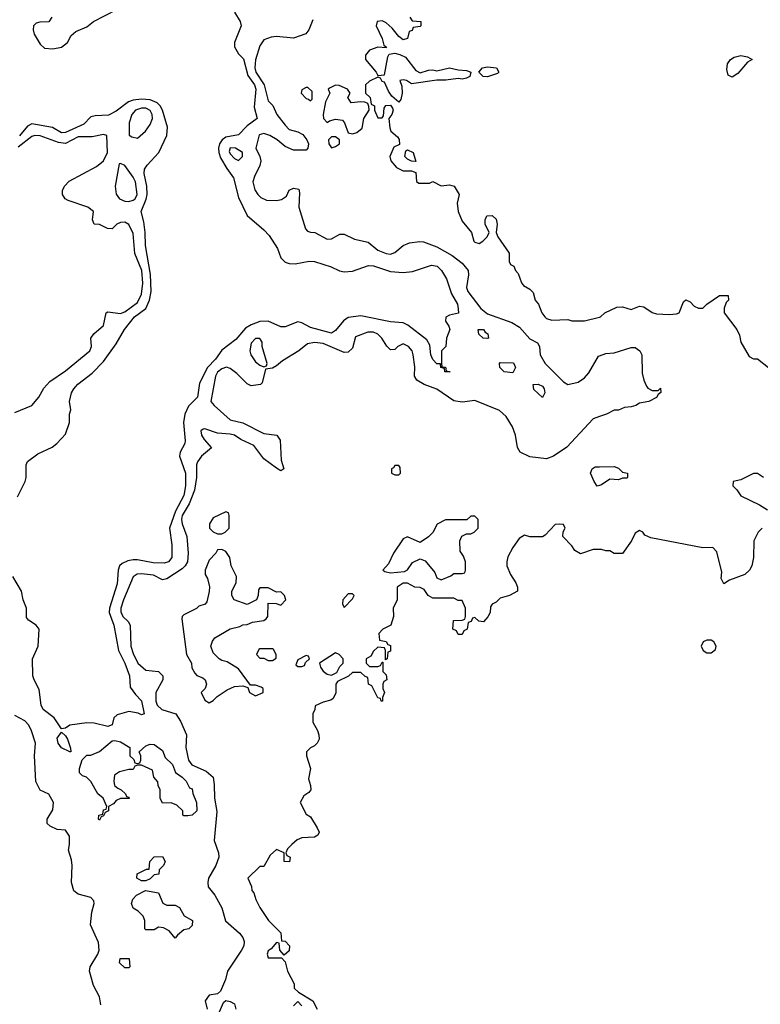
# Model space of a CAD drawing. Header units: inches. Extents: x 2380249 to 2585472, y 382747 to 546448.
# Tile 498 of 626: x 2547252 to 2550763, y 441413 to 446079. Entities that reach past the tile are written whole.
import ezdxf

# ---------------------------------------------------------------- set-up
doc = ezdxf.new("R2010")
doc.units = ezdxf.units.IN
doc.header["$MEASUREMENT"] = 0
doc.layers.add('C5444', color=7, linetype='Continuous')
doc.layers.add('C5454', color=7, linetype='Continuous')

msp = doc.modelspace()

# ---------------------------------------------------------------- linework, layer by layer
at = {"layer": 'C5444', "color": 4}
for points, elevation in [([(2548270, 446114), (2548298, 446070), (2548302.8, 446050), (2548270.5, 445970), (2548270.5, 445950), (2548290, 445917.3), (2548313.3, 445893.3), (2548334.4, 445814.4), (2548364.6, 445770), (2548372.4, 445750), (2548364.4, 445664.4), (2548378, 445610), (2548330, 445576.3), (2548290, 445533.6), (2548230, 445522), (2548212, 445510), (2548199.2, 445490), (2548194.5, 445470), (2548195.6, 445450), (2548204.7, 445424.7), (2548233.9, 445373.9), (2548266.4, 445330), (2548290, 445236), (2548330, 445151), (2548410, 445082.8), (2548435.3, 445055.3), (2548473.8, 444993.8), (2548490.6, 444950), (2548510.3, 444930.3), (2548530, 444923.1), (2548557.4, 444922.6), (2548624.8, 444935.2), (2548650, 444933), (2548728, 444908), (2548767.9, 444887.9), (2548790, 444884), (2548830, 444887.3), (2548906, 444914), (2548930, 444912.7), (2549010, 444884.9), (2549070, 444881), (2549114.6, 444885.4), (2549204.7, 444915.3), (2549231.3, 444910), (2549251, 444890), (2549274.8, 444850), (2549299.3, 444779.3), (2549327.3, 444730), (2549331.2, 444708.9), (2549332.7, 444687.3), (2549290, 444679), (2549271.6, 444668.4), (2549271.3, 444650), (2549286.4, 444626.4), (2549291, 444610), (2549276, 444570), (2549272, 444530), (2549252, 444510), (2549251.6, 444451.6), (2549254, 444434), (2549270, 444432), (2549274, 444414), (2549292, 444410), (2549268, 444410), (2549266, 444426), (2549248.7, 444430), (2549247.3, 444447.3), (2549230, 444448.7), (2549210, 444468.7), (2549201.2, 444490), (2549196, 444536), (2549181.5, 444561.5), (2549091.4, 444631.5), (2549070, 444642), (2549010, 444647), (2548870, 444675.1), (2548810, 444667.3), (2548787.6, 444652.4), (2548750, 444606.6), (2548730, 444593.6), (2548630, 444619.7), (2548590, 444642.9), (2548570, 444647.3), (2548510, 444622.7), (2548490, 444623.7), (2548430, 444649.6), (2548390, 444647.8), (2548350, 444633), (2548323.2, 444616.8), (2548277, 444563), (2548210, 444512.8), (2548181.1, 444470), (2548142.3, 444430), (2548104.2, 444355.8), (2548095.3, 444290), (2548053, 444247), (2548034.6, 444210), (2548028.8, 444170), (2548037, 444083), (2548034.9, 444070), (2548013.7, 444030), (2548010.3, 444010), (2548037.8, 443930), (2548037.8, 443870), (2548030, 443823.7), (2547990.2, 443750), (2547962.4, 443670), (2547972.9, 443590), (2547972.7, 443530), (2547957.3, 443510), (2547936.5, 443503.5), (2547885.2, 443505.2), (2547810, 443519.7), (2547790, 443519.7), (2547765.1, 443514.9), (2547738, 443502), (2547726, 443490), (2547718.7, 443470), (2547714.7, 443405.3), (2547678.4, 443290), (2547676.4, 443270), (2547698.4, 443210), (2547720.4, 443090), (2547750.3, 443030), (2547772.2, 442970), (2547775.9, 442915.9), (2547800.9, 442880.9), (2547830, 442850.7), (2547842, 442790), (2547830, 442785.2), (2547813.2, 442793.2), (2547770, 442801.2), (2547714.8, 442785.2), (2547698, 442770), (2547690, 442738), (2547670.8, 442729.2), (2547604.8, 442744.8), (2547570, 442747), (2547490, 442735.1), (2547470, 442722), (2547450, 442718), (2547415.3, 442770), (2547363.7, 442810), (2547354.5, 442830), (2547344.7, 442904.7), (2547320.9, 442950), (2547315.1, 442970), (2547313.2, 443050), (2547339.3, 443110), (2547345.2, 443190), (2547330, 443209), (2547293.6, 443233.6), (2547285.2, 443245.2), (2547284, 443290), (2547269.3, 443329.3), (2547260.9, 443370), (2547220.5, 443440.5)], 24), ([(2547404.7, 446090), (2547390, 446068), (2547347.3, 446067.3), (2547330, 446062), (2547318, 446050), (2547316, 446030), (2547320.7, 446010), (2547350, 445962.8), (2547370, 445944), (2547410, 445940.5), (2547450, 445948.2), (2547479, 445970), (2547496.5, 446003.5), (2547518, 446022), (2547570, 446045.5), (2547602.7, 446070), (2547713.4, 446126.6)], 24), ([(2549102, 446090), (2549112.7, 446072.7), (2549154, 446070), (2549154, 446050), (2549150, 446046), (2549118, 446042), (2549112.7, 446027.3), (2549098, 446022), (2549091.2, 445988.9), (2549070, 445984), (2549050, 445999), (2549018, 446038), (2548990, 446063.7), (2548970, 446073.6), (2548946, 446070), (2548942, 446050), (2548971.2, 445988.9), (2548978, 445958), (2548991, 445949), (2548990, 445946), (2548950, 445949.2), (2548910, 445934), (2548891.3, 445910), (2548891, 445890), (2548942, 445830), (2548950, 445814), (2548982, 445818), (2548997.2, 445902.8), (2549004, 445916), (2549030, 445920.5), (2549054.3, 445914.3), (2549080.5, 445900.5), (2549130, 445838), (2549150, 445826.8), (2549190, 445839.3), (2549210, 445841.6), (2549230, 445837.1), (2549290, 445850.3), (2549330, 445840.4), (2549370, 445838.4), (2549391.3, 445830), (2549386, 445810), (2549370, 445800.9), (2549350, 445797), (2549330, 445799.5), (2549271.9, 445791.9), (2549230, 445792.3), (2549110, 445775.3), (2549086, 445790), (2549070, 445793.2), (2549054, 445790), (2549063.6, 445763.6), (2549064.7, 445730), (2549059.6, 445700.4), (2549050, 445688), (2549016.4, 445716.4), (2549000.2, 445740.2), (2548982, 445782), (2548970, 445786), (2548962, 445802), (2548950, 445806), (2548910, 445788), (2548892, 445770), (2548892, 445730), (2548914, 445710), (2548918, 445678), (2548934, 445670), (2548934, 445650), (2548950, 445614), (2548970, 445614), (2548976.4, 445623.6), (2548980.4, 445659.6), (2548988.4, 445671.6), (2549010, 445674), (2549019.6, 445659.6), (2549022, 445650), (2549016, 445630), (2549002, 445610), (2549006.4, 445566.4), (2549011.3, 445550), (2549043.6, 445523.6), (2549051.6, 445511.6), (2549052, 445488), (2549025.4, 445474.6), (2549006, 445430), (2549012, 445410), (2549038, 445378), (2549070, 445362), (2549110, 445362), (2549130, 445354), (2549132.7, 445312.7), (2549143.6, 445303.6), (2549195.3, 445304.7), (2549210, 445311.3), (2549250, 445291.3), (2549290, 445296), (2549311.3, 445290), (2549334.8, 445250), (2549326, 445210), (2549331, 445170), (2549350, 445124.7), (2549394, 445070), (2549404.7, 445030), (2549410, 445024.7), (2549430, 445018), (2549448, 445030), (2549468.7, 445050), (2549478, 445070), (2549458, 445110), (2549458, 445130), (2549466, 445150), (2549491.6, 445151.6), (2549510, 445134), (2549516, 445110), (2549511.3, 445070), (2549518, 445050), (2549571.6, 444971.6), (2549572.7, 444932.7), (2549578, 444918), (2549594, 444910), (2549602, 444890), (2549615.3, 444875.3), (2549631.2, 444831.1), (2549639.6, 444819.6), (2549670, 444802), (2549685.4, 444785.4), (2549696, 444750), (2549711, 444730), (2549727.3, 444690), (2549741, 444670), (2549750, 444662.8), (2549775.3, 444655.3), (2549850, 444658), (2549870, 444652), (2549930, 444651.3), (2550000, 444668.5)], 32), ([(2548641.2, 446078.8), (2548622.4, 446030), (2548608.9, 446011.1), (2548550, 445991.3), (2548470, 445998.7), (2548444.2, 445995.8), (2548410, 445982.7), (2548390, 445955.3), (2548370, 445889), (2548366.2, 445850), (2548371.4, 445830), (2548411.9, 445770), (2548430, 445694.8), (2548451.9, 445671.9), (2548470.4, 445630), (2548510, 445579.1), (2548530, 445559.1), (2548570, 445548), (2548595.1, 445535.1), (2548614, 445510), (2548620.7, 445490), (2548618.8, 445470), (2548610, 445461.2), (2548550, 445461.2), (2548510, 445477.2), (2548473.2, 445510), (2548437.2, 445530), (2548410, 445538.7), (2548386.9, 445533.1), (2548371, 445470), (2548391.3, 445430), (2548394.8, 445410), (2548390, 445388), (2548364.9, 445335.1), (2548358, 445310), (2548366.8, 445273.2), (2548380.7, 445250), (2548396.1, 445236.1), (2548422.8, 445222.8), (2548470, 445221.6), (2548493, 445227), (2548517.2, 445242.8), (2548530, 445271), (2548550, 445281), (2548575.3, 445275.3), (2548578.8, 445258.8), (2548576, 445190), (2548607.1, 445087.1), (2548616.9, 445076.9), (2548630, 445071.3), (2548650.7, 445070.7), (2548710, 445038), (2548730, 445041), (2548770, 445062.8), (2548790, 445062.8), (2548838.8, 445038.8), (2548903.9, 445023.9), (2548950, 444986.7), (2548990, 444970.4), (2549010, 444968.2), (2549030, 444976.3), (2549070, 445008), (2549099.3, 445020.7), (2549148.3, 445028.3), (2549166.4, 445026.4), (2549230, 445002.4), (2549301.8, 444961.8), (2549350, 444925.5), (2549378.4, 444890), (2549380.4, 444870), (2549370.6, 444810), (2549376.3, 444790), (2549438, 444710), (2549470, 444684.9), (2549584.6, 444644.6), (2549622, 444622), (2549670, 444566.8), (2549706.8, 444546.8), (2549716, 444530), (2549719.3, 444490), (2549743.8, 444450), (2549830, 444362.8), (2549850, 444350.8), (2549899.5, 444360.5), (2549930, 444381), (2549950, 444404.7), (2549996, 444484), (2550000, 444485.6)], 28), ([(2547242, 443818), (2547278, 443890), (2547282.7, 443910), (2547282.7, 443970), (2547290, 443984.7), (2547338.6, 444021.4), (2547406.8, 444053.2), (2547428.7, 444070), (2547470, 444114), (2547488.7, 444170), (2547488.7, 444210), (2547494, 444230), (2547489, 444270), (2547498, 444310), (2547509.5, 444330), (2547528.3, 444351.7), (2547596.6, 444403.4), (2547650, 444459.1), (2547710, 444543), (2547749.8, 444610.2), (2547795.8, 444670), (2547849.8, 444710.2), (2547867.6, 444750), (2547876, 444790), (2547871.8, 444871.8), (2547848.8, 445008.8), (2547847.7, 445070), (2547841.2, 445121.1), (2547827.8, 445170), (2547852.1, 445227.8), (2547856.8, 445250), (2547855.6, 445290), (2547843.1, 445350), (2547844, 445370), (2547856.9, 445390), (2547911.4, 445450), (2547949.7, 445530), (2547952.6, 445570), (2547928.7, 445650), (2547918.5, 445670), (2547904.6, 445684.6), (2547870, 445699.4), (2547830, 445702.3), (2547790, 445697.4), (2547768.4, 445690), (2547710, 445645.6), (2547673.5, 445626.5), (2547610, 445623.5), (2547590, 445618), (2547556.2, 445583.8), (2547470, 445544), (2547450, 445543), (2547407.1, 445567.1), (2547310, 445585.1), (2547290, 445574.3), (2547251.9, 445528.1)], 24), ([(2547230, 444217.3), (2547310, 444250.8), (2547343.7, 444290), (2547366.6, 444333.4), (2547395.1, 444364.9), (2547470, 444414.8), (2547585.2, 444510), (2547593.2, 444530), (2547589.2, 444570), (2547604, 444590), (2547649.2, 444630), (2547662, 444690), (2547670, 444694.8), (2547730, 444686.4), (2547750, 444694.9), (2547810, 444738), (2547830, 444778.8), (2547836.1, 444830), (2547830.8, 444890), (2547797.4, 444970), (2547790, 445066), (2547770, 445108.7), (2547750, 445119), (2547730, 445117.2), (2547712, 445110), (2547690, 445088), (2547668.8, 445088.9), (2547630, 445108), (2547606, 445110), (2547598, 445130), (2547602, 445170), (2547575.3, 445190), (2547482, 445222), (2547468, 445230), (2547455.3, 445250), (2547455.3, 445270), (2547464, 445290), (2547486.3, 445313.7), (2547617.2, 445382.8), (2547649.2, 445410), (2547668.7, 445450), (2547666, 445530), (2547650, 445535.3), (2547596.1, 445523.9), (2547530, 445523), (2547470, 445492.2), (2547436.8, 445496.8), (2547350, 445527.6), (2547324.7, 445530), (2547310, 445525.6), (2547245.3, 445474.7)], 28), ([(2550000, 444198.3), (2549970, 444188), (2549846.4, 444053.6), (2549782, 444010), (2549750, 443997.2), (2549670, 444007.3), (2549625.2, 444030), (2549611.7, 444051.7), (2549602.9, 444110), (2549587.6, 444150), (2549557.7, 444197.7), (2549526.6, 444226.6), (2549410, 444274.5), (2549350, 444267), (2549310, 444272), (2549230, 444327.6), (2549169.7, 444349.7), (2549135.3, 444370), (2549124, 444390), (2549126, 444434), (2549117, 444490), (2549112, 444510), (2549096, 444530), (2549070, 444542.7), (2549044.7, 444530), (2549030, 444515.3), (2549010, 444514), (2548992.1, 444532.1), (2548969.3, 444570), (2548950, 444589.3), (2548930, 444598.4), (2548902.3, 444597.7), (2548844.7, 444575.3), (2548830, 444522), (2548810, 444503.7), (2548790, 444502), (2548690, 444544.2), (2548650, 444549.4), (2548617.3, 444542.7), (2548576, 444510), (2548498, 444462), (2548470, 444438), (2548450, 444428), (2548418, 444422), (2548402, 444358), (2548394, 444350), (2548350, 444343.7), (2548330, 444352.7), (2548282.3, 444402.3), (2548250, 444426.6), (2548232.3, 444432.3), (2548210, 444424.5), (2548190, 444409.2), (2548180.4, 444390), (2548158.8, 444270), (2548173.4, 444250), (2548250, 444182), (2548310, 444168), (2548410, 444118.4), (2548471, 444110), (2548486.4, 444086.4), (2548492.2, 443992.2), (2548504.7, 443950), (2548490, 443941.2), (2548470, 443953.2), (2548410, 443998), (2548361.7, 444061.7), (2548300.9, 444090), (2548270, 444109.6), (2548250, 444115.1), (2548190, 444119.7), (2548130, 444139.3), (2548121.4, 444138.6), (2548111.3, 444130), (2548114.8, 444110), (2548126.8, 444090), (2548162, 444050), (2548114.8, 444010), (2548095.9, 443984.1), (2548090.7, 443970), (2548090.6, 443910), (2548081.7, 443850), (2548054.9, 443785.1), (2548022.9, 443730), (2548019.6, 443710), (2548022.6, 443690), (2548044.9, 443630), (2548050.4, 443550), (2548047, 443510), (2548036.4, 443490), (2548023.2, 443476.8), (2547950, 443429.2), (2547930, 443425.2), (2547887, 443447), (2547830, 443453), (2547808.8, 443451.2), (2547790, 443439.3), (2547743.6, 443330), (2547731.9, 443290), (2547732, 443272), (2547741.3, 443250), (2547766.9, 443226.9), (2547776.3, 443210), (2547779.5, 443110), (2547790, 443076), (2547813, 443030), (2547850, 442996.3), (2547910, 442990.4), (2547931.3, 442970), (2547931.3, 442950), (2547898, 442890), (2547897.3, 442850), (2547903.8, 442830), (2547926, 442810), (2547992, 442790), (2548015.3, 442755.3), (2548042.8, 442690), (2548040.5, 442630), (2548051.9, 442570), (2548068.4, 442548.4), (2548137, 442517), (2548168.9, 442488.9), (2548174.4, 442454.4), (2548175.3, 442390), (2548187.1, 442327.1), (2548174, 442190), (2548194, 442130), (2548195.5, 442110), (2548182.4, 442070), (2548147.7, 442010), (2548143.8, 441990), (2548146, 441970), (2548178, 441930), (2548210.5, 441870), (2548227.8, 441807.8), (2548294.9, 441750), (2548310.4, 441730), (2548317.1, 441710), (2548314.4, 441690), (2548303.8, 441670), (2548238, 441570), (2548228.2, 441530), (2548204.5, 441475.5), (2548190, 441462), (2548150, 441456), (2548130.8, 441430), (2548140.5, 441390)], 28), ([(2550000, 443872.2), (2549990, 443869), (2549975.3, 443890), (2549958, 443930), (2549966, 443950), (2549980.4, 443959.6), (2550000, 443960.1)], 28), ([(2550000, 443568.7), (2549970, 443568.7), (2549910, 443548), (2549883.1, 443563.1), (2549870, 443586), (2549826, 443630), (2549828.4, 443651.6), (2549838, 443670), (2549830, 443686), (2549810, 443688), (2549790, 443686), (2549743.6, 443636.4), (2549730, 443628), (2549670, 443628.7), (2549644.7, 443635.3), (2549619.6, 443620.4), (2549590, 443578), (2549566.4, 443533.6), (2549562, 443510), (2549562, 443490), (2549578, 443450), (2549604.7, 443410), (2549612, 443390), (2549612, 443370), (2549574, 443350), (2549530, 443338), (2549510, 443318), (2549491.6, 443308.4), (2549483.6, 443296.4), (2549482, 443270), (2549471.6, 443248.4), (2549450, 443226), (2549428, 443228), (2549410, 443246), (2549398, 443242), (2549392.7, 443227.3), (2549378, 443222), (2549374, 443190), (2549358, 443182), (2549350, 443166), (2549330, 443166), (2549322, 443182), (2549306, 443190), (2549308.8, 443231.1), (2549350, 443234), (2549362, 443238), (2549366, 443250), (2549366, 443290), (2549350, 443326), (2549330, 443326), (2549310, 443338), (2549210, 443338), (2549188, 443350), (2549170, 443378), (2549150, 443388), (2549126, 443390), (2549090, 443408), (2549070, 443408), (2549046.4, 443393.6), (2549042, 443390), (2549042, 443330), (2549022, 443290), (2549024.7, 443250), (2549011, 443210), (2548974, 443190), (2548954, 443170), (2548958, 443138), (2548990, 443132), (2548998, 443118), (2549010, 443114), (2549010, 443086), (2548998, 443082), (2548994, 443050), (2548986, 443046), (2548986, 443090), (2548982, 443102), (2548950, 443106), (2548930, 443086), (2548916.9, 443063.1), (2548894, 443050), (2548894, 443030), (2548910, 443014), (2548950, 443014), (2548962, 443018), (2548970, 443034), (2548974, 443034), (2548974, 442990), (2548990, 442974), (2548992, 442950), (2548978, 442942), (2548974, 442930), (2548974, 442910), (2548982, 442890), (2548972.7, 442867.3), (2548972, 442850), (2548966, 442850), (2548962, 442862), (2548950, 442866), (2548922, 442922), (2548906, 442930), (2548902, 442962), (2548890, 442966), (2548870, 442986), (2548830, 442986), (2548811.6, 442968.4), (2548758, 442942), (2548751.3, 442930), (2548751.2, 442888.9), (2548738, 442862), (2548726.4, 442853.6), (2548690, 442844), (2548652.7, 442827.3), (2548652, 442810), (2548642, 442790), (2548642, 442750), (2548664.7, 442710), (2548671, 442690), (2548671.2, 442668.9), (2548662, 442650), (2548650, 442638), (2548630, 442628), (2548612, 442610), (2548611.3, 442590), (2548631, 442530), (2548621, 442481), (2548631.3, 442450), (2548632, 442430), (2548623.6, 442416.4), (2548599.6, 442400.4), (2548582, 442370), (2548610, 442314), (2548630, 442302), (2548662.8, 442250), (2548671.2, 442228.9), (2548666, 442214), (2548650, 442205.2), (2548590, 442201.2), (2548567.9, 442192.1), (2548542, 442170), (2548522, 442150), (2548514, 442130), (2548518, 442118), (2548534, 442110), (2548531.6, 442088.4), (2548506, 442090), (2548506, 442130), (2548470, 442146), (2548439.6, 442120.4), (2548410, 442066), (2548390, 442066), (2548334, 442010), (2548351.6, 441971.6), (2548352.7, 441952.7), (2548362, 441942), (2548371.3, 441910), (2548391.2, 441871.1), (2548431.3, 441810), (2548490, 441752), (2548494, 441714), (2548510, 441712), (2548531.3, 441690), (2548530, 441666), (2548506, 441646), (2548486, 441670), (2548482, 441702), (2548470, 441706), (2548444.7, 441675.3), (2548430, 441666), (2548424.7, 441650), (2548430, 441634), (2548494, 441634), (2548510, 441614), (2548521, 441570), (2548554, 441510), (2548554, 441490), (2548574, 441470), (2548642, 441430), (2548662, 441390)], 32), ([(2547636.2, 441410), (2547630, 441448.7), (2547602.9, 441502.9), (2547582.7, 441570), (2547586.6, 441590), (2547622.9, 441650), (2547629.6, 441670), (2547625.4, 441705.4), (2547588, 441790), (2547594.5, 441850), (2547605.2, 441890), (2547604, 441904), (2547590, 441919), (2547530, 441935.3), (2547508.7, 441950), (2547498, 441990), (2547501.2, 442070), (2547498, 442098), (2547484, 442144), (2547489, 442170), (2547488.7, 442210), (2547470, 442238), (2547430, 442241.2), (2547396.5, 442256.5), (2547382, 442270), (2547382, 442290), (2547410, 442334), (2547412.7, 442370), (2547390, 442408.7), (2547350, 442428), (2547329.4, 442469.4), (2547322, 442590), (2547327, 442650), (2547308.5, 442708.4), (2547295.6, 442735.6), (2547276.3, 442756.3), (2547230, 442781.2)], 28), ([(2548190, 441356), (2548219, 441421), (2548228.8, 441431.1), (2548250, 441426.8), (2548270, 441416), (2548277.3, 441390)], 28), ([(2548590, 441406), (2548570, 441426), (2548550, 441406)], 32)]:
    msp.add_lwpolyline(points, dxfattribs=dict(at, elevation=elevation))
for points, elevation in [([(2549470, 445807.6), (2549449, 445810), (2549428.7, 445830), (2549446, 445850), (2549470, 445856), (2549513, 445850), (2549523, 445830), (2549516.5, 445823.5)], 32), ([(2548750, 445768), (2548723.6, 445756.4), (2548714, 445750), (2548722, 445730), (2548702, 445690), (2548691.3, 445630), (2548692, 445610), (2548710, 445592), (2548720.2, 445599.8), (2548750, 445606.8), (2548782, 445602), (2548791.3, 445590), (2548810, 445542), (2548830, 445538), (2548850, 445544.7), (2548875.3, 445564.7), (2548884, 445610), (2548908.7, 445650), (2548908, 445668), (2548902, 445682), (2548888, 445688), (2548870, 445688.7), (2548824, 445684), (2548808, 445710), (2548818, 445730), (2548806, 445750), (2548767.3, 445767.3)], 32), ([(2548618, 445758), (2548610, 445758), (2548590, 445746), (2548586, 445730), (2548610, 445704.7), (2548622, 445702), (2548630, 445694), (2548638, 445702), (2548638, 445738)], 32), ([(2547830, 445659.6), (2547800.7, 445650), (2547784, 445630), (2547771.3, 445590), (2547772, 445532), (2547783.6, 445523.6), (2547810, 445518), (2547848.7, 445550), (2547870, 445582), (2547881.2, 445610), (2547880.9, 445630), (2547870, 445649), (2547850, 445658.7)], 28), ([(2548750, 445524), (2548730, 445524), (2548716, 445510), (2548718, 445490), (2548730, 445472), (2548750, 445478), (2548768, 445490), (2548768.7, 445510)], 32), ([(2548250, 445471.8), (2548246, 445454), (2548250, 445442.8), (2548270, 445421), (2548290, 445412), (2548308, 445430), (2548308, 445450), (2548275.3, 445470)], 28), ([(2549130, 445406), (2549110, 445408), (2549090, 445418), (2549078, 445430), (2549082, 445458), (2549090, 445462), (2549118, 445450)], 32), ([(2547730, 445398), (2547723.6, 445396.4), (2547704.9, 445290), (2547710, 445252), (2547726, 445230), (2547750, 445218.8), (2547770, 445217.3), (2547790, 445223), (2547799.3, 445230), (2547809.4, 445250.6), (2547800.7, 445310), (2547790, 445333.2), (2547750, 445388)], 28), ([(2549470, 444568), (2549448.8, 444568.9), (2549429.1, 444589.1), (2549426, 444610), (2549451.3, 444610), (2549458, 444598), (2549472, 444590), (2549474, 444570)], 24), ([(2548390, 444568), (2548370, 444568), (2548350, 444546), (2548342.8, 444510), (2548347.7, 444490), (2548370, 444458), (2548390, 444442), (2548410, 444434), (2548422, 444438), (2548426, 444450), (2548402, 444530), (2548402, 444550)], 28), ([(2549590, 444406), (2549548, 444410), (2549528, 444430), (2549526, 444450), (2549530, 444454), (2549592.7, 444452.7), (2549602, 444430)], 24), ([(2549730, 444288), (2549690, 444326), (2549686, 444350), (2549710, 444352), (2549730, 444342), (2549738, 444330), (2549742, 444310)], 24), ([(2549050, 443966), (2549030, 443966), (2549024.7, 443955.3), (2549014, 443950), (2549014, 443930), (2549030, 443922), (2549050, 443922), (2549058, 443930), (2549056.4, 443956.4)], 32), ([(2548230, 443746), (2548170, 443718), (2548152, 443690), (2548152, 443670), (2548170, 443652), (2548190, 443642), (2548210, 443642), (2548226, 443650), (2548246, 443670), (2548246, 443730), (2548242, 443742)], 32), ([(2549410, 443726), (2549390, 443726), (2549372, 443708), (2549270, 443708), (2549231.3, 443688.7), (2549210, 443648.7), (2549190, 443628.7), (2549150, 443602), (2549090, 443628), (2549070, 443618), (2549024.7, 443550), (2548999.8, 443500.2), (2548974, 443470), (2548983.6, 443463.6), (2549010, 443458), (2549076.4, 443463.6), (2549090, 443472), (2549113.6, 443506.4), (2549150, 443524.7), (2549174.8, 443514.8), (2549219.8, 443459.8), (2549230, 443434), (2549250, 443424.7), (2549296.4, 443443.6), (2549310, 443454), (2549350, 443454), (2549362, 443458), (2549366, 443470), (2549366, 443510), (2549356.4, 443536.4), (2549340.4, 443560.4), (2549338, 443610), (2549348.7, 443631.3), (2549370, 443642), (2549390, 443642), (2549406, 443650), (2549426, 443670), (2549426, 443710)], 32), ([(2548210, 443568), (2548190, 443566), (2548182, 443550), (2548150, 443518), (2548131.3, 443470), (2548132, 443450), (2548142, 443430), (2548151.3, 443391.3), (2548151.2, 443368.9), (2548139.8, 443320.2), (2548130.9, 443309.1), (2548101, 443299), (2548090, 443288), (2548030, 443258), (2548022, 443250), (2548021, 443239), (2548042.8, 443070), (2548066, 443030), (2548067.7, 443007.7), (2548082, 442982), (2548091.2, 442971.1), (2548119.8, 442959.8), (2548132, 442950), (2548138, 442930), (2548131, 442909), (2548112, 442890), (2548130, 442854), (2548150, 442842), (2548170, 442852), (2548189, 442871), (2548236.5, 442903.5), (2548270, 442918.8), (2548310, 442922), (2548334, 442914), (2548342, 442890), (2548370, 442874), (2548406, 442890), (2548406, 442910), (2548396.4, 442916.4), (2548370, 442926), (2548346, 442926), (2548290, 443002), (2548236.4, 443036.4), (2548210, 443042), (2548198, 443050), (2548170, 443078), (2548159, 443110), (2548165.6, 443134.4), (2548178, 443150), (2548250, 443192), (2548296.4, 443203.6), (2548310, 443211.3), (2548330, 443212), (2548356.4, 443223.6), (2548410, 443232), (2548420.4, 443239.6), (2548428, 443250), (2548430, 443314), (2548467.3, 443312.7), (2548490, 443304.7), (2548514, 443330), (2548508, 443350), (2548490, 443368), (2548470, 443366), (2548430, 443386), (2548390, 443386), (2548383.6, 443376.4), (2548382, 443350), (2548374, 443330), (2548330, 443308), (2548269.1, 443329.1), (2548258, 443350), (2548258, 443370), (2548278, 443410), (2548280.4, 443440.4), (2548255.3, 443490), (2548248, 443530), (2548230, 443558)], 32), ([(2548830, 443358), (2548810, 443358), (2548784.7, 443330), (2548782, 443310), (2548790, 443294), (2548830, 443334), (2548838, 443350)], 32), ([(2548450, 443098), (2548390, 443098), (2548385.4, 443094.6), (2548374, 443070), (2548390, 443054), (2548410, 443054), (2548430, 443042), (2548450, 443042), (2548467.3, 443052.7), (2548468, 443070), (2548454.6, 443094.6)], 32), ([(2548610, 443066), (2548570, 443046), (2548562, 443022), (2548570, 443014), (2548590, 443014), (2548602, 443018), (2548607.3, 443032.7), (2548626, 443050), (2548622, 443062)], 32), ([(2548750, 443078), (2548674, 443030), (2548678, 443010), (2548690, 442992), (2548710, 442978), (2548730, 442972), (2548750, 442982), (2548755.3, 442984.7), (2548770, 443014), (2548786, 443030), (2548786, 443050), (2548766, 443070)], 32), ([(2547490, 442608.7), (2547450, 442628.7), (2547435.3, 442650), (2547430, 442674), (2547450, 442702), (2547470, 442684.7), (2547478.8, 442670), (2547492.7, 442627.3), (2547494, 442610)], 24), ([(2547810, 442554), (2547822, 442558), (2547826, 442570), (2547826, 442590), (2547818, 442610), (2547850, 442638), (2547870, 442646), (2547890, 442644.7), (2547930, 442616), (2547942, 442582), (2547976, 442550), (2547990.9, 442510.9), (2548022, 442490), (2548042, 442470), (2548058, 442438), (2548070, 442434), (2548072.7, 442412.7), (2548091, 442370), (2548091.3, 442330), (2548070, 442308.7), (2548050, 442306), (2548030, 442306), (2548026, 442310), (2548026, 442330), (2547996.4, 442356.4), (2547970, 442368), (2547930, 442366), (2547918, 442390), (2547918, 442430), (2547908, 442450), (2547907.3, 442467.3), (2547888, 442490), (2547882, 442522), (2547830, 442546), (2547810, 442546), (2547798, 442542), (2547790, 442526), (2547770, 442526), (2547725.4, 442514.6), (2547701, 442499), (2547698, 442470), (2547702, 442450), (2547716.9, 442436.9), (2547734, 442430), (2547754, 442410), (2547758, 442398), (2547770, 442394), (2547772, 442388), (2547730, 442388), (2547710, 442378), (2547696.9, 442363.1), (2547674, 442350), (2547674, 442330), (2547658, 442322), (2547650, 442306), (2547638, 442302), (2547630, 442286), (2547626, 442290), (2547628, 442310), (2547646, 442314), (2547650, 442334), (2547662, 442338), (2547666, 442350), (2547648.7, 442390), (2547622, 442410), (2547589, 442469), (2547569, 442489), (2547550, 442495.3), (2547535.3, 442510), (2547535.3, 442530), (2547548.7, 442571.3), (2547570, 442594), (2547590, 442594), (2547630, 442611.3), (2547690, 442661), (2547703.6, 442663.6), (2547730, 442656), (2547774, 442630), (2547774, 442590), (2547792.7, 442572.7), (2547798, 442558)], 24), ([(2547830, 441998), (2547808, 442010), (2547808.4, 442031.6), (2547854, 442054), (2547866, 442054), (2547868.7, 442090), (2547890, 442112), (2547930, 442114), (2547942, 442090), (2547934, 442070), (2547914, 442050), (2547912, 442030), (2547890, 442026), (2547870, 442008), (2547850, 441998)], 24), ([(2547950, 441882), (2547990, 441882), (2548010, 441872), (2548031.6, 441831.6), (2548072, 441810), (2548070, 441786), (2548054, 441770), (2548030, 441766), (2547999.6, 441740.4), (2547990, 441726), (2547960.4, 441760.4), (2547934.6, 441774.6), (2547910, 441778), (2547890, 441766), (2547850, 441766), (2547846, 441770), (2547846, 441810), (2547838, 441830), (2547814.6, 441854.6), (2547790, 441868.7), (2547782, 441890), (2547788.4, 441911.6), (2547806, 441930), (2547848, 441952), (2547910, 441942), (2547931.6, 441891.6)], 24), ([(2547750, 441586), (2547726, 441610), (2547728, 441630), (2547772, 441630), (2547774, 441590), (2547770, 441586)], 24)]:
    msp.add_lwpolyline(points, close=True, dxfattribs=dict(at, elevation=elevation))
at = {"layer": 'C5454', "color": 4}
for points, elevation in [([(2550630, 445806), (2550610, 445815.3), (2550603.3, 445843.3), (2550606.9, 445870), (2550621.3, 445890), (2550639.6, 445900.4), (2550670, 445908.8), (2550702, 445902), (2550724.7, 445890), (2550702.6, 445877.4), (2550656.2, 445823.8)], 32), ([(2550530, 443139), (2550510, 443139), (2550492, 443130), (2550482, 443110), (2550492, 443090), (2550510, 443078), (2550530, 443078), (2550550, 443094), (2550553.2, 443110), (2550542, 443130)], 36)]:
    msp.add_lwpolyline(points, close=True, dxfattribs=dict(at, elevation=elevation))
for points, elevation in [([(2550000, 444668.5), (2550006, 444670), (2550026, 444690), (2550083.1, 444716.9), (2550110, 444718), (2550150, 444704.7), (2550190, 444722), (2550210, 444718), (2550250, 444691.3), (2550270, 444684.7), (2550330, 444682), (2550365.4, 444685.4), (2550378, 444690), (2550398, 444742), (2550410, 444752), (2550430, 444742), (2550450, 444722), (2550470, 444712), (2550490, 444712), (2550509.1, 444730.9), (2550570, 444771.3), (2550610, 444772), (2550611.3, 444750), (2550601, 444739), (2550592, 444712), (2550591.3, 444690), (2550651, 444610), (2550663.5, 444583.5), (2550671, 444550), (2550710, 444482), (2550730, 444471.3), (2550750, 444472), (2550801, 444430)], 32), ([(2550000, 444485.6), (2550030, 444497.3), (2550070, 444500.7), (2550150, 444526), (2550170, 444526), (2550191.3, 444510), (2550201, 444490), (2550203.5, 444403.5), (2550210.7, 444370.7), (2550222.8, 444342.8), (2550230, 444332), (2550250, 444322), (2550278, 444322), (2550290, 444332), (2550291.6, 444311.6), (2550278, 444302), (2550270, 444288.7), (2550234, 444270), (2550190, 444262), (2550172, 444250), (2550150, 444244), (2550119.6, 444240.4), (2550090, 444229), (2550070, 444228.7), (2550034, 444210), (2550000, 444198.3)], 28), ([(2550000, 443960.1), (2550070, 443962), (2550090, 443954), (2550110, 443934), (2550134, 443930), (2550134, 443910), (2550130, 443906), (2550110, 443906), (2550090, 443898), (2550050, 443902), (2550010, 443875.3), (2550000, 443872.2)], 28), ([(2550778, 443910), (2550750, 443928.7), (2550730, 443929), (2550670, 443899), (2550634, 443890), (2550632, 443870), (2550651.2, 443851.1), (2550670, 443822), (2550759.6, 443779.6), (2550796.9, 443756.9)], 32), ([(2550771.2, 443668.9), (2550752, 443650), (2550731.3, 443610), (2550730.8, 443530), (2550722.8, 443490), (2550711.3, 443470), (2550690, 443449), (2550616.9, 443423.1), (2550590, 443406), (2550578, 443430), (2550580.4, 443460.4), (2550556.4, 443556.4), (2550538, 443578), (2550490, 443575.3), (2550243.1, 443623.1), (2550215.3, 443635.3), (2550206, 443650), (2550190, 443658), (2550170, 443646), (2550152, 443610), (2550110, 443548.7), (2550070, 443549), (2550050, 443562), (2550030, 443562), (2550010, 443568.7), (2550000, 443568.7)], 32)]:
    msp.add_lwpolyline(points, dxfattribs=dict(at, elevation=elevation))

doc.saveas('drawing.dxf')
